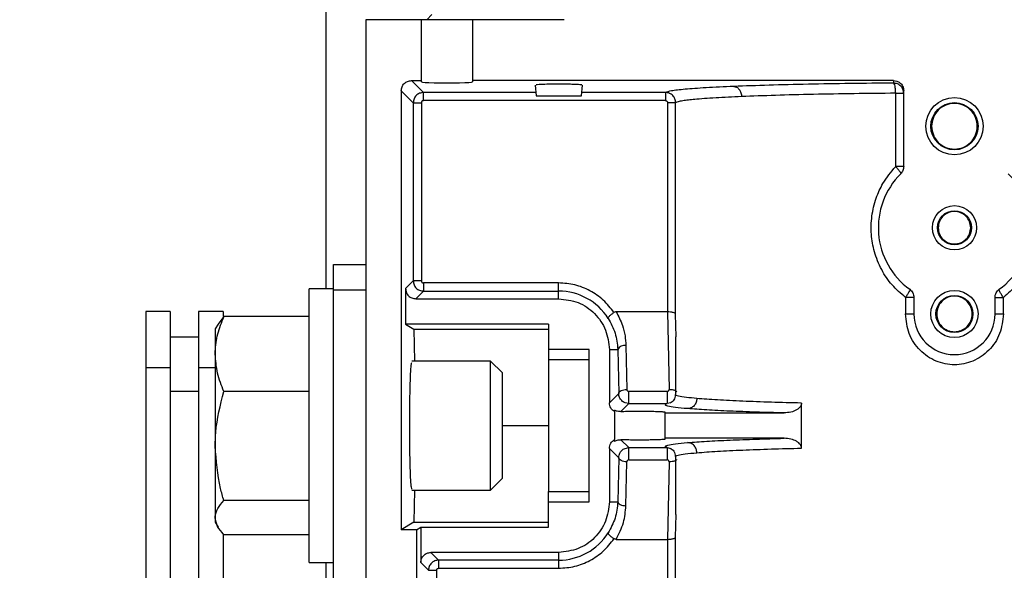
# Model space of a CAD drawing. Header units: inches. Extents: x 170 to 312, y 215 to 248.
# Tile 513 of 529: x 274.812 to 275.05, y 244.348 to 244.482. Entities that reach past the tile are written whole.
import ezdxf

# ---------------------------------------------------------------- set-up
doc = ezdxf.new("R2010")
doc.units = ezdxf.units.IN
doc.header["$LTSCALE"] = 0.25
doc.header["$MEASUREMENT"] = 0
doc.layers.add('ANNOTATIONS', color=1, linetype='Continuous')
doc.layers.add('MOTOR LH', color=7, linetype='Continuous')
doc.styles.add('ARIAL', font='arial.ttf', dxfattribs={"height": 0.09375})
doc.dimstyles.new('STANDARD$0', dxfattribs={"dimtxt": 0.09375, "dimasz": 0.09375, "dimexe": 0.03125, "dimexo": 0.046875, "dimgap": 0.09, "dimtad": 0, "dimtih": 1, "dimtoh": 1, "dimdec": 4, "dimzin": 0, "dimdsep": 46, "dimtxsty": 'ARIAL', "dimcen": 0.09, "dimadec": 0, "dimazin": 0, "dimtfac": 1, "dimtdec": 4, "dimtofl": 0, "dimtmove": 0, "dimatfit": 1, "dimfxl": 1, "dimtolj": 1, "dimtzin": 0, "dimarcsym": 0})

# ---------------------------------------------------------------- blocks, each defined once
blk = doc.blocks.new('*D98')
at = {"layer": 'ANNOTATIONS', "color": 0, "lineweight": -2, "transparency": 16777216}
for p, q in [((274.6830018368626, 244.3663487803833), (274.6830018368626, 244.9548308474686)), ((275.7689393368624, 243.5069737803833), (275.7689393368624, 244.9548308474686)), ((274.7767518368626, 244.9235808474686), (274.9408605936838, 244.9235808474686)), ((275.6751893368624, 244.9235808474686), (275.5110805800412, 244.9235808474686))]:
    blk.add_line(p, q, dxfattribs=at)
at = {"layer": 'ANNOTATIONS', "color": 0, "transparency": 16777216}
for points in [[(274.7767518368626, 244.9392058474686), (274.7767518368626, 244.9079558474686), (274.6830018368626, 244.9235808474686)], [(275.6751893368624, 244.9392058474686), (275.6751893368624, 244.9079558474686), (275.7689393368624, 244.9235808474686)]]:
    blk.add_solid(points, dxfattribs=at)
at = {"layer": 'defpoints', "color": 0, "transparency": 16777216}
for p in [(275.7689393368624, 244.9235808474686), (274.6830018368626, 244.3194737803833), (275.7689393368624, 243.4600987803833)]:
    blk.add_point(p, dxfattribs=at)
at = {"layer": 'ANNOTATIONS', "color": 0, "transparency": 16777216, "insert": (275.2259705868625, 244.9235808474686), "char_height": 0.09375, "attachment_point": 5, "style": 'ARIAL'}
blk.add_mtext('\\A1;16 1/8"', dxfattribs=at)
blk = doc.blocks.new('*D99')
at = {"layer": 'ANNOTATIONS', "color": 0, "lineweight": -2, "transparency": 16777216}
for p, q in [((274.5682520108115, 244.8967083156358), (274.5682520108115, 245.2347148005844)), ((275.7689393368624, 243.5069737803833), (275.7689393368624, 245.2347148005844)), ((274.6620020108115, 245.2034648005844), (274.8834856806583, 245.2034648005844)), ((275.6751893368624, 245.2034648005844), (275.4537056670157, 245.2034648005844))]:
    blk.add_line(p, q, dxfattribs=at)
at = {"layer": 'ANNOTATIONS', "color": 0, "transparency": 16777216}
for points in [[(274.6620020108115, 245.2190898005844), (274.6620020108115, 245.1878398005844), (274.5682520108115, 245.2034648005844)], [(275.6751893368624, 245.2190898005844), (275.6751893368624, 245.1878398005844), (275.7689393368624, 245.2034648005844)]]:
    blk.add_solid(points, dxfattribs=at)
at = {"layer": 'defpoints', "color": 0, "transparency": 16777216}
for p in [(275.7689393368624, 245.2034648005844), (274.5682520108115, 244.8498333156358), (275.7689393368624, 243.4600987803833)]:
    blk.add_point(p, dxfattribs=at)
at = {"layer": 'ANNOTATIONS', "color": 0, "transparency": 16777216, "insert": (275.168595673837, 245.2034648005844), "char_height": 0.09375, "attachment_point": 5, "style": 'ARIAL'}
blk.add_mtext('\\A1;18 1/2"', dxfattribs=at)

msp = doc.modelspace()

# ---------------------------------------------------------------- linework, layer by layer
at = {"layer": 'MOTOR LH'}
for p, q in [((274.8857518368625, 244.5850987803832), (274.8857518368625, 244.4165141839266)), ((274.9114706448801, 244.4829826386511), (274.9102403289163, 244.4817523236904)), ((274.895476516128, 244.4817523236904), (274.895476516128, 244.1626300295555)), ((274.943562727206, 244.4817523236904), (274.895476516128, 244.4817523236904)), ((274.9090099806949, 244.4666448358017), (274.9090099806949, 244.4817523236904)), ((274.9213131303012, 244.4817523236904), (274.9213131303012, 244.4666448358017)), ((274.9065478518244, 244.4669885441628), (274.9090099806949, 244.4669885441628)), ((274.909445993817, 244.4640904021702), (274.9065478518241, 244.4669885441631)), ((275.0234292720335, 244.4669885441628), (274.9213131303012, 244.4669885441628)), ((274.9365648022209, 244.4659144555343), (274.9367937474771, 244.4632975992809)), ((274.9478052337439, 244.4632975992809), (274.9480341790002, 244.4659144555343)), ((275.0234292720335, 244.4669885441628), (275.0234292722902, 244.4663721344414)), ((274.9040887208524, 244.4645294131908), (274.9040887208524, 244.3580921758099)), ((274.9040887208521, 244.4645294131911), (274.906986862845, 244.4616312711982)), ((274.9094459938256, 244.4621230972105), (274.9094459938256, 244.4640904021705)), ((274.9367243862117, 244.4640904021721), (274.9094459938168, 244.4640904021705)), ((274.9367937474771, 244.4632975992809), (274.9478052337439, 244.4632975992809)), ((274.9681388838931, 244.4640904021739), (274.9478745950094, 244.4640904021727)), ((274.9681388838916, 244.4640904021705), (274.9681388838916, 244.4621230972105)), ((275.0239472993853, 244.4461243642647), (275.0239472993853, 244.4639130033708)), ((275.0258899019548, 244.4461243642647), (275.0258899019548, 244.4645264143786)), ((274.9069868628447, 244.4616312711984), (274.9069868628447, 244.4184111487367)), ((274.9069868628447, 244.4616312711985), (274.9089541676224, 244.4616312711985)), ((274.9089541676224, 244.4616312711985), (274.9089541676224, 244.4184111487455)), ((274.9681388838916, 244.4621230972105), (274.9094459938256, 244.4621230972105)), ((274.9686307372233, 244.4616314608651), (274.9686249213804, 244.4109003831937)), ((274.9705971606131, 244.4103729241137), (274.9705971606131, 244.461631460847)), ((274.887664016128, 244.0460362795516), (274.887664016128, 244.4223891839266)), ((274.887664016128, 244.4223891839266), (274.895476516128, 244.4223891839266)), ((274.9069868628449, 244.4184111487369), (274.9051198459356, 244.4165441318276)), ((274.9089541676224, 244.4184111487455), (274.9069868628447, 244.4184111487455)), ((274.9422284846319, 244.4179193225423), (274.9094459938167, 244.4179193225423)), ((274.9422284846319, 244.4140850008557), (274.9422284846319, 244.4179193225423)), ((274.887664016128, 244.4165141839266), (274.881726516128, 244.4165141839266)), ((274.881726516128, 244.3501391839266), (274.881726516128, 244.4165141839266)), ((274.895476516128, 244.4161391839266), (274.887664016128, 244.4161391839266)), ((274.9051198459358, 244.4165441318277), (274.9051198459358, 244.4079334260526)), ((274.9094459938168, 244.4159520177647), (274.9075789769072, 244.4140850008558)), ((274.9094459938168, 244.4159520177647), (274.9422284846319, 244.4159520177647)), ((274.9075789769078, 244.4140850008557), (274.9422284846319, 244.4140850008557)), ((275.0263215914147, 244.4143953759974), (275.0263215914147, 244.4103940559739)), ((275.028350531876, 244.4143953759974), (275.028350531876, 244.4103940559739)), ((275.0480355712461, 244.4103940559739), (275.0480355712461, 244.4143953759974)), ((275.0500645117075, 244.4103940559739), (275.0500645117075, 244.4143953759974)), ((274.8480802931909, 244.4110362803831), (274.8421427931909, 244.4110362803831)), ((274.8421427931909, 244.4110362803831), (274.8421427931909, 244.0720607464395)), ((274.8480802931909, 244.4110362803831), (274.8480802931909, 244.1916194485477)), ((274.8608927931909, 244.4110362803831), (274.8549552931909, 244.4110362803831)), ((274.8549552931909, 244.4110362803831), (274.8549552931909, 244.1916194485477)), ((274.8608927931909, 244.4110362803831), (274.8608927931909, 244.4097865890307)), ((274.9686249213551, 244.4109003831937), (274.9561765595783, 244.4109003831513)), ((274.9686249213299, 244.4109003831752), (274.9690087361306, 244.3921040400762)), ((274.8610698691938, 244.4097752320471), (274.8596892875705, 244.4079370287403)), ((274.881726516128, 244.4097752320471), (274.8610698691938, 244.4097752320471)), ((274.9707026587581, 244.4048431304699), (274.9705971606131, 244.4103729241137)), ((274.8596623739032, 244.4079525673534), (274.858976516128, 244.40676462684)), ((274.858976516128, 244.40676462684), (274.858976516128, 244.35988962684)), ((274.9051198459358, 244.4079334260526), (274.9071378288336, 244.406703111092)), ((274.9397678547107, 244.4079334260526), (274.9051198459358, 244.4079334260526)), ((274.9071378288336, 244.406703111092), (274.9072941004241, 244.39895212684)), ((274.9071378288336, 244.406703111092), (274.9397678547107, 244.406703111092)), ((274.9397678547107, 244.4079334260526), (274.9397678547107, 244.3993015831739)), ((274.8549552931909, 244.4047862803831), (274.8480802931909, 244.4047862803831)), ((274.9705257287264, 244.4048431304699), (274.9705257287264, 244.390840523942)), ((274.9496103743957, 244.4017818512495), (274.9397678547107, 244.4017818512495)), ((274.9496103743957, 244.3648724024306), (274.9496103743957, 244.4017818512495)), ((274.9545316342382, 244.4017818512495), (274.9545316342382, 244.3888620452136)), ((274.9545316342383, 244.4017818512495), (274.9565718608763, 244.4017818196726)), ((274.9565718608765, 244.4017818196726), (274.956786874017, 244.3911172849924)), ((274.9585391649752, 244.4027661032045), (274.9587541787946, 244.3921015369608)), ((274.925739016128, 244.39895212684), (274.906666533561, 244.39895212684)), ((274.928601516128, 244.39608962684), (274.925739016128, 244.39895212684)), ((274.925739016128, 244.36770212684), (274.925739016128, 244.39895212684)), ((274.9496103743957, 244.3993015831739), (274.9397678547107, 244.3993015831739)), ((274.8480802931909, 244.3973278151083), (274.8421427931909, 244.3973278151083)), ((274.858976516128, 244.3973278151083), (274.8549552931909, 244.3973278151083)), ((274.928601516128, 244.37056462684), (274.928601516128, 244.39608962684)), ((274.8480802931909, 244.3916967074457), (274.8549552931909, 244.3916967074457)), ((274.881726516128, 244.3915823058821), (274.8610698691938, 244.3915823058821)), ((274.9685437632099, 244.3916194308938), (274.9592557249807, 244.3916194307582)), ((274.9567868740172, 244.3911172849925), (274.954531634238, 244.3888620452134)), ((274.9557619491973, 244.3867317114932), (274.9557619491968, 244.3870857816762)), ((274.9557619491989, 244.386731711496), (274.9557619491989, 244.379922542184)), ((274.9592557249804, 244.3886678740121), (274.9573496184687, 244.386761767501)), ((274.9592557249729, 244.3886678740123), (274.9583454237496, 244.3888424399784)), ((274.9592557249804, 244.3886678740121), (274.9685437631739, 244.3886678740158)), ((274.9694633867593, 244.3888448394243), (274.9685437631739, 244.3886678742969)), ((275.0010995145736, 244.3778610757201), (275.0010995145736, 244.3887931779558)), ((274.9680650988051, 244.3864029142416), (274.9968981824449, 244.3864029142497)), ((274.9680650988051, 244.3800365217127), (274.9680650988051, 244.3864029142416)), ((274.928601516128, 244.38332712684), (274.9397678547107, 244.38332712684)), ((274.9557619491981, 244.3795684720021), (274.9557619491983, 244.379922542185)), ((274.9573496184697, 244.3798924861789), (274.9592557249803, 244.3779863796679)), ((274.996898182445, 244.3802513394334), (274.9680650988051, 244.3802513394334)), ((274.9545316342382, 244.3777922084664), (274.9545316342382, 244.3648724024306)), ((274.9545316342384, 244.3777922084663), (274.9567868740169, 244.3755369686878)), ((274.9583455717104, 244.3778118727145), (274.9592557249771, 244.377986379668)), ((274.9592557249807, 244.3779863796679), (274.9685437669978, 244.3779863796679)), ((274.9685437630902, 244.3779863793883), (274.9694634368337, 244.3778093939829)), ((274.9567868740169, 244.3755369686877), (274.9565718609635, 244.3648724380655)), ((274.9592557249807, 244.3750348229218), (274.9685437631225, 244.3750348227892)), ((274.9705257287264, 244.3758122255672), (274.9705257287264, 244.3618111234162)), ((274.9585391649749, 244.363888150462), (274.9587541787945, 244.3745527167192)), ((274.9690087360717, 244.3745502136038), (274.9686249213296, 244.3557538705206)), ((274.925739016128, 244.36770212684), (274.928601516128, 244.37056462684)), ((274.906666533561, 244.36770212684), (274.925739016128, 244.36770212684)), ((274.9072941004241, 244.36770212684), (274.9071378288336, 244.359951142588)), ((274.881726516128, 244.3651342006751), (274.8610698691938, 244.3651342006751)), ((274.9397678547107, 244.3587208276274), (274.9397678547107, 244.3673526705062)), ((274.9397678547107, 244.3673526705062), (274.9496103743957, 244.3673526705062)), ((274.9397678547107, 244.3648724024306), (274.9496103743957, 244.3648724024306)), ((274.9545316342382, 244.3648724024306), (274.9565718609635, 244.3648724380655)), ((274.9705971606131, 244.3562813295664), (274.9707026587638, 244.3618111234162)), ((274.858976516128, 244.35988962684), (274.8596623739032, 244.3587016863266)), ((274.9071378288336, 244.359951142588), (274.9040887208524, 244.3580921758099)), ((274.9077796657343, 244.3580921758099), (274.9040887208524, 244.3580921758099)), ((274.9071378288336, 244.359951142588), (274.9397678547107, 244.359951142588)), ((274.9077796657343, 244.3580921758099), (274.9088107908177, 244.3587208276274)), ((274.9077796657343, 244.3580921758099), (274.9077796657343, 244.2441612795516)), ((274.9088107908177, 244.3587208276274), (274.9397678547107, 244.3587208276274)), ((274.9088107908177, 244.3587208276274), (274.9088107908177, 244.3501101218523)), ((274.8608927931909, 244.3571147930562), (274.8608927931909, 244.0720607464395)), ((274.881726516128, 244.356879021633), (274.8610698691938, 244.356879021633)), ((274.9561765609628, 244.3557538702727), (274.9686249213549, 244.3557538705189)), ((274.9686249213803, 244.3557538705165), (274.9686307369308, 244.2786823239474)), ((274.9705971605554, 244.2786823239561), (274.9705971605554, 244.3562813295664)), ((274.9422284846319, 244.3525692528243), (274.9112699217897, 244.3525692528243)), ((274.9112699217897, 244.352569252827), (274.9131369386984, 244.3507022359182)), ((274.9422284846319, 244.3525692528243), (274.9422284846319, 244.3487349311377)), ((274.881726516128, 244.3501391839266), (274.887664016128, 244.3501391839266)), ((274.8857518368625, 244.3501391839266), (274.8857518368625, 244.3194737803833)), ((274.9088107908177, 244.3501101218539), (274.9106778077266, 244.3482431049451)), ((274.9422284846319, 244.3507022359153), (274.9131369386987, 244.3507022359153)), ((274.9131369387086, 244.3487349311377), (274.9422284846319, 244.3487349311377)), ((274.9106778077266, 244.3482431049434), (274.9126451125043, 244.3482431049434)), ((274.9126451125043, 244.3482431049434), (274.9126451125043, 244.2786825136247))]:
    msp.add_line(p, q, dxfattribs=at)
for centre, radius in [((275.0381930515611, 244.4559157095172), 0.006951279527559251), ((275.0381930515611, 244.4559157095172), 0.005720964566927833), ((275.0381930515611, 244.4313094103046), 0.005351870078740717), ((275.0381930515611, 244.4313094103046), 0.004121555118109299), ((275.0381930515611, 244.4103940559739), 0.005720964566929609), ((275.0381930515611, 244.4103940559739), 0.004490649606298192)]:
    msp.add_circle(centre, radius, dxfattribs=at)
for centre, radius, start, end in [((275.0381930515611, 244.4313094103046), 0.01845472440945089, 134.900872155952, 233.9681209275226), ((275.0381930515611, 244.4313094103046), 0.01845472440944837, 306.031879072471, 45.09912784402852), ((274.9422284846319, 244.4017818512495), 0.01417016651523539, 32.16558920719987, 90), ((275.0381930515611, 244.4103940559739), 0.009842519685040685, 180, 0), ((274.9582150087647, 244.4009557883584), 0.001839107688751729, 79.84816476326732, 153.3098736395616), ((274.9422284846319, 244.3648724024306), 0.0141701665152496, 270, 327.834410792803)]:
    msp.add_arc(centre, radius, start, end, dxfattribs=at)
msp.add_ellipse((274.9151615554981, 244.4666448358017), major_axis=(0.00615157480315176, 0), ratio=0.0349207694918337, start_param=3.14159265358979, end_param=6.283185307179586, dxfattribs=at)
for points, knots in [([(274.9040887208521, 244.4645294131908), (274.9041256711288, 244.4648517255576), (274.9041995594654, 244.4654962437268), (274.9047681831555, 244.4663091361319), (274.9055810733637, 244.4668777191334), (274.9062255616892, 244.4669515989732), (274.9065478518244, 244.4669885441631)], [0, 0, 0, 0, 0.2500470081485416, 0.5000113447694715, 0.7499700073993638, 1, 1, 1, 1]), ([(274.9450818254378, 244.4660827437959), (274.94440471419, 244.4660929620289), (274.9430550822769, 244.4661133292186), (274.9408064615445, 244.4661067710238), (274.9388089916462, 244.4660763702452), (274.9373909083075, 244.4660138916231), (274.9367001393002, 244.4659541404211), (274.9368049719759, 244.4659215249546), (274.9368311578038, 244.4659133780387)], [0, 0, 0, 0, 0.1886390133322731, 0.3759991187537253, 0.5636514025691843, 0.7499606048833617, 0.9375434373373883, 1, 1, 1, 1]), ([(274.9478236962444, 244.4659145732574), (274.9478345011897, 244.4659200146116), (274.9478755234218, 244.4659406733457), (274.9476224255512, 244.4659741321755), (274.9471337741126, 244.4660113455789), (274.9463413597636, 244.4660503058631), (274.9455646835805, 244.4660703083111), (274.9450818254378, 244.4660827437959)], [0, 0, 0, 0, 0.08116737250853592, 0.3081613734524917, 0.513664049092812, 0.6976458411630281, 1, 1, 1, 1]), ([(274.9847086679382, 244.4655620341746), (274.9823601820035, 244.4654555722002), (274.9776631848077, 244.4652426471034), (274.9726716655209, 244.4648776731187), (274.9692094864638, 244.4644917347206), (274.9684957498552, 244.4642241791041), (274.9681388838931, 244.4640904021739)], [0, 0, 0, 0, 0.2499992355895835, 0.5000011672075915, 0.7500022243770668, 1, 1, 1, 1]), ([(275.0234292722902, 244.4663721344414), (275.0198973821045, 244.466339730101), (275.0127156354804, 244.466273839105), (275.0025380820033, 244.4660978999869), (274.9928640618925, 244.4658662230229), (274.9874549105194, 244.4656644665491), (274.9847086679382, 244.4655620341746)], [0, 0, 0, 0, 0.2380742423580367, 0.4841002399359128, 0.7380761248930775, 1, 1, 1, 1]), ([(274.9847086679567, 244.4655620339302), (274.9849416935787, 244.4655231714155), (274.9852998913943, 244.4654634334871), (274.9857320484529, 244.4651522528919), (274.9860303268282, 244.4648347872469), (274.986272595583, 244.4644439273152), (274.9865100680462, 244.4638776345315), (274.9865556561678, 244.4634082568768), (274.9865853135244, 244.4631029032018)], [0, 0, 0, 0, 0.2397662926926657, 0.368559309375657, 0.5000000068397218, 0.631440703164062, 0.7602337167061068, 1, 1, 1, 1]), ([(275.0239472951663, 244.4639130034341), (275.02393823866, 244.4642157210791), (275.0239194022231, 244.4648453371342), (275.0237985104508, 244.4656630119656), (275.0236262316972, 244.4662389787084), (275.0234932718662, 244.4663288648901), (275.0234292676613, 244.4663721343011)], [0, 0, 0, 0, 0.2401067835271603, 0.4993930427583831, 0.7590178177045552, 1, 1, 1, 1]), ([(275.0234292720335, 244.4669885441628), (275.0236852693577, 244.4669652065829), (275.0242408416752, 244.4669145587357), (275.0248936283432, 244.4665454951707), (275.025353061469, 244.466092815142), (275.0256454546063, 244.4656383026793), (275.0258513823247, 244.4651096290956), (275.02587704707, 244.4647210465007), (275.0258899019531, 244.4645264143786)], [0, 0, 0, 0, 0.1985423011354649, 0.4308818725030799, 0.5644502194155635, 0.6983746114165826, 0.8489227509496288, 1, 1, 1, 1]), ([(274.9094459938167, 244.4640904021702), (274.9091240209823, 244.4640531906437), (274.9084800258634, 244.4639787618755), (274.9076675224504, 244.4634101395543), (274.9070986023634, 244.4625976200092), (274.907024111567, 244.4619534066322), (274.906986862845, 244.4616312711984)], [0, 0, 0, 0, 0.2499392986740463, 0.4999169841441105, 0.7499361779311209, 1, 1, 1, 1]), ([(274.9705971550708, 244.4616314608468), (274.970561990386, 244.4619434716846), (274.9704909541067, 244.4625737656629), (274.9699402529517, 244.4633917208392), (274.9692639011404, 244.4638568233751), (274.9686362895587, 244.4640603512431), (274.9683052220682, 244.4640803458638), (274.9681388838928, 244.4640903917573)], [0, 0, 0, 0, 0.2423704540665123, 0.4896132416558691, 0.7417190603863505, 0.8702319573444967, 1, 1, 1, 1]), ([(274.9865853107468, 244.4631029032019), (274.9844201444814, 244.4630013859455), (274.9798818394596, 244.4627886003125), (274.9759757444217, 244.4624969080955), (274.9735870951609, 244.4622542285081), (274.972207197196, 244.4620721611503), (274.9710700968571, 244.4618620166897), (274.9707606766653, 244.4617111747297), (274.9705971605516, 244.4616314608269)], [0, 0, 0, 0, 0.2384432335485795, 0.4997898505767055, 0.6007377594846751, 0.7177576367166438, 0.8508462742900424, 1, 1, 1, 1]), ([(275.0239472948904, 244.4639130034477), (275.0205455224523, 244.463880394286), (275.0136240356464, 244.4638140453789), (275.0038079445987, 244.4636371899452), (274.9944656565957, 244.463406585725), (274.9892399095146, 244.4632052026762), (274.9865853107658, 244.4631029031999)], [0, 0, 0, 0, 0.2376368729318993, 0.4835127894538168, 0.737632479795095, 1, 1, 1, 1]), ([(274.9094459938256, 244.4621230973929), (274.9093811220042, 244.4621160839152), (274.9092517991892, 244.4621021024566), (274.9090910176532, 244.4619868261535), (274.9089746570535, 244.4618261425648), (274.908961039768, 244.4616966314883), (274.9089541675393, 244.4616312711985)], [0, 0, 0, 0, 0.2507503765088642, 0.4998741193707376, 0.7476017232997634, 1, 1, 1, 1]), ([(274.96813888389, 244.4621230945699), (274.9682042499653, 244.4621162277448), (274.9683337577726, 244.4621026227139), (274.9684944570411, 244.461986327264), (274.9686097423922, 244.4618256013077), (274.9686237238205, 244.4616963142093), (274.9686307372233, 244.4616314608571)], [0, 0, 0, 0, 0.2524597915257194, 0.5001908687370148, 0.7492843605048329, 1, 1, 1, 1]), ([(275.0263215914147, 244.4143953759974), (275.0251961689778, 244.4153619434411), (275.0229287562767, 244.4173093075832), (275.0203890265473, 244.4211256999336), (275.0186915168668, 244.4253124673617), (275.017925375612, 244.4297293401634), (275.018040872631, 244.4341699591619), (275.0190524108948, 244.4383424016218), (275.0209056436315, 244.4425046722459), (275.0228412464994, 244.4448081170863), (275.0239472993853, 244.4461243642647)], [0, 0, 0, 0, 0.1243632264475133, 0.2505572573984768, 0.3811967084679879, 0.5000899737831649, 0.6215271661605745, 0.7480902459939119, 0.8560523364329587, 1, 1, 1, 1]), ([(275.0239472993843, 244.4461243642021), (275.024135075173, 244.4459208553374), (275.0245222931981, 244.4455011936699), (275.0249497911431, 244.4449474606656), (275.025197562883, 244.4445338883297), (275.0251764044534, 244.4444310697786), (275.0251661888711, 244.4443814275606)], [0, 0, 0, 0, 0.2435325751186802, 0.502195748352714, 0.7596532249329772, 1, 1, 1, 1]), ([(275.0524388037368, 244.4461243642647), (275.0535446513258, 244.4448083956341), (275.0554801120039, 244.4425051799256), (275.0573334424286, 244.4383431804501), (275.0583451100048, 244.434170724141), (275.0584607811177, 244.4297300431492), (275.057694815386, 244.4253132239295), (275.0559974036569, 244.4211263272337), (275.0534577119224, 244.4173096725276), (275.051190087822, 244.4153620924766), (275.0500645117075, 244.4143953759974)], [0, 0, 0, 0, 0.1439190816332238, 0.2518879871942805, 0.3784557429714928, 0.4998850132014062, 0.6187877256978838, 0.7494177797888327, 0.8756189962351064, 0.9999999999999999, 0.9999999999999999, 0.9999999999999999, 0.9999999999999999]), ([(274.9069868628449, 244.4184111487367), (274.9070240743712, 244.4180891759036), (274.9070985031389, 244.4174451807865), (274.9076671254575, 244.4166326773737), (274.9084796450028, 244.416063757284), (274.9091238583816, 244.4159892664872), (274.9094459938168, 244.4159520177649)], [0, 0, 0, 0, 0.2499392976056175, 0.4999169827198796, 0.7499361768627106, 1, 1, 1, 1]), ([(274.9089541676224, 244.4184111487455), (274.9089611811, 244.4183462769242), (274.9089751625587, 244.4182169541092), (274.9090904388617, 244.4180561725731), (274.9092511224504, 244.4179398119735), (274.9093806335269, 244.4179261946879), (274.9094459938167, 244.4179193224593)], [0, 0, 0, 0, 0.2507503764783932, 0.499874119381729, 0.7476017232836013, 1, 1, 1, 1]), ([(274.9051198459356, 244.4165441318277), (274.9051567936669, 244.4162218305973), (274.9052306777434, 244.4155773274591), (274.9057992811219, 244.4147644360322), (274.9066121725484, 244.414195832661), (274.9072566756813, 244.414121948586), (274.9075789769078, 244.4140850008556)], [0, 0, 0, 0, 0.2500385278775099, 0.5000000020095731, 0.749961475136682, 1, 1, 1, 1]), ([(275.0273373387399, 244.416385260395), (275.027353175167, 244.4163365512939), (275.0273859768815, 244.4162356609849), (275.0271826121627, 244.4157642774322), (275.0268170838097, 244.4151211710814), (275.0264829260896, 244.4146316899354), (275.026321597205, 244.4143953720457)], [0, 0, 0, 0, 0.241396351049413, 0.50000003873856, 0.7586037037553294, 1, 1, 1, 1]), ([(275.0500645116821, 244.4143953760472), (275.0499031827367, 244.4146316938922), (275.0495690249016, 244.4151211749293), (275.0492034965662, 244.4157642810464), (275.0490001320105, 244.4162356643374), (275.0490329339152, 244.4163365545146), (275.0490487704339, 244.4163852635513)], [0, 0, 0, 0, 0.2413963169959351, 0.4999999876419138, 0.7586036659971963, 1, 1, 1, 1]), ([(274.9542237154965, 244.409325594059), (274.9542238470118, 244.4093924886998), (274.9542241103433, 244.4095264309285), (274.9545247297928, 244.4098919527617), (274.9550124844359, 244.4103233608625), (274.9554343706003, 244.4106120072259), (274.9556418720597, 244.4107539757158)], [0, 0, 0, 0, 0.2494516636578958, 0.4994736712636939, 0.7538199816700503, 0.9999999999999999, 0.9999999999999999, 0.9999999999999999, 0.9999999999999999]), ([(274.9561765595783, 244.4109003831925), (274.9560790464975, 244.4108948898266), (274.9558901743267, 244.4108842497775), (274.9557228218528, 244.410796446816), (274.9556418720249, 244.4107539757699)], [0, 0, 0, 0, 0.5162914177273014, 1, 1, 1, 1]), ([(274.9561765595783, 244.4109003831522), (274.95673661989, 244.4098248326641), (274.9577069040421, 244.4079614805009), (274.9583868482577, 244.4051851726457), (274.9584901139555, 244.4035451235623), (274.9585391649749, 244.4027661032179)], [0, 0, 0, 0, 0.4175079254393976, 0.7233173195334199, 1, 1, 1, 1]), ([(274.9705971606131, 244.4103729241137), (274.9705797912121, 244.4104137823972), (274.9705473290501, 244.4104901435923), (274.9703571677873, 244.4106143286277), (274.9700689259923, 244.4107256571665), (274.9696917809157, 244.4108084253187), (274.9692376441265, 244.410878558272), (274.9688651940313, 244.4108918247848), (274.9686249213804, 244.4109003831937)], [0, 0, 0, 0, 0.1556775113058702, 0.2909500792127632, 0.4996511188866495, 0.6364958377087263, 0.7654984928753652, 1, 1, 1, 1]), ([(274.858976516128, 244.4006787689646), (274.8589790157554, 244.4008943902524), (274.8589979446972, 244.4025272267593), (274.8594551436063, 244.4056058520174), (274.860528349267, 244.4083769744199), (274.8610698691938, 244.4097752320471)], [0, 0, 0, 0, 0.07009191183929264, 0.5307854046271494, 1, 1, 1, 1]), ([(274.9542237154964, 244.409325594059), (274.9548707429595, 244.4081624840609), (274.9562018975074, 244.4057695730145), (274.9564462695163, 244.4031355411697), (274.9565718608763, 244.4017818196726)], [0, 0, 0, 0, 0.4860648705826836, 1, 1, 1, 1]), ([(275.0500645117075, 244.4103940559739), (275.049882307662, 244.4087658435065), (275.0495191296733, 244.4055204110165), (275.0467438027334, 244.4014198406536), (275.0434370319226, 244.3991529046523), (275.0404746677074, 244.3982397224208), (275.0381922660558, 244.3980165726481), (275.0359098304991, 244.3982400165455), (275.0329474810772, 244.3991537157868), (275.0296409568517, 244.401421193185), (275.0268666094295, 244.4055216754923), (275.0265036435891, 244.4087665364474), (275.0263215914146, 244.4103940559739)], [0, 0, 0, 0, 0.1282694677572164, 0.2556729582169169, 0.3795524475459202, 0.4399056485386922, 0.500016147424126, 0.5601387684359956, 0.6204962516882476, 0.7443703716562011, 0.8717842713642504, 1, 1, 1, 1]), ([(274.8610698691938, 244.3915823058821), (274.860484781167, 244.393059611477), (274.8593038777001, 244.3960413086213), (274.8590862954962, 244.3991236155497), (274.858976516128, 244.4006787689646)], [0, 0, 0, 0, 0.4954579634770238, 1, 1, 1, 1]), ([(274.9061294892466, 244.38332712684), (274.9061368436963, 244.3852874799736), (274.9061480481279, 244.3882740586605), (274.9062154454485, 244.3918469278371), (274.9062980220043, 244.3947795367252), (274.9064089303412, 244.3970158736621), (274.9065328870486, 244.3983819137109), (274.9066055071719, 244.3985388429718), (274.9066401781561, 244.3986137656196)], [0, 0, 0, 0, 0.2503685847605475, 0.3814340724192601, 0.5160432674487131, 0.7327777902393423, 0.8724202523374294, 1, 1, 1, 1]), ([(274.858976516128, 244.3783582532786), (274.8590026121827, 244.3794605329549), (274.8591085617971, 244.3839357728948), (274.8602269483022, 244.3882960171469), (274.8610698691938, 244.3915823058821)], [0, 0, 0, 0, 0.246306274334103, 0.9999999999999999, 0.9999999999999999, 0.9999999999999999, 0.9999999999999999]), ([(274.9587541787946, 244.3921015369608), (274.9587621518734, 244.3920386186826), (274.9587778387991, 244.3919148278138), (274.9588762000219, 244.3917812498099), (274.9589758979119, 244.3916988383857), (274.9590617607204, 244.3916533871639), (274.959156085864, 244.3916250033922), (274.9592221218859, 244.3916213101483), (274.9592557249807, 244.391619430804)], [0, 0, 0, 0, 0.2622389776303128, 0.5159516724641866, 0.641882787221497, 0.7608259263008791, 0.8782938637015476, 1, 1, 1, 1]), ([(274.9685437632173, 244.3916194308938), (274.9685770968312, 244.3916213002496), (274.9686423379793, 244.3916249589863), (274.9687350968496, 244.3916534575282), (274.968818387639, 244.3916993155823), (274.9689132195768, 244.3917816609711), (274.9690021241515, 244.3919179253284), (274.9690064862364, 244.3920406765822), (274.9690087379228, 244.392104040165)], [0, 0, 0, 0, 0.1226750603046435, 0.2401018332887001, 0.3584136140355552, 0.4836137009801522, 0.7334439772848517, 1, 1, 1, 1]), ([(274.9690087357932, 244.3921040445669), (274.969269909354, 244.392102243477), (274.9696730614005, 244.3920994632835), (274.9701530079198, 244.3919857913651), (274.9704753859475, 244.39185854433), (274.9707179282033, 244.3917088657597), (274.9708094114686, 244.3915944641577), (274.9708488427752, 244.3915451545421)], [0, 0, 0, 0, 0.3247743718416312, 0.5013273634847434, 0.6821672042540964, 0.8630070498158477, 1, 1, 1, 1]), ([(274.9583454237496, 244.3888424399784), (274.9581968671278, 244.3889115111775), (274.957894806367, 244.389051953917), (274.9573888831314, 244.3894693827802), (274.9569017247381, 244.3901542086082), (274.9568251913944, 244.3907959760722), (274.9567868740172, 244.3911172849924)], [0, 0, 0, 0, 0.1672862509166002, 0.3401437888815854, 0.6696347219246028, 1, 1, 1, 1]), ([(274.9705257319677, 244.3908413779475), (274.9704572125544, 244.390363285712), (274.9703189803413, 244.3893987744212), (274.9696136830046, 244.3889822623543), (274.9692579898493, 244.3887722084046)], [0, 0, 0, 0, 0.4956833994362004, 1, 1, 1, 1]), ([(274.9757446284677, 244.3898982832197), (274.9748501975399, 244.3899833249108), (274.97285767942, 244.3901727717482), (274.971153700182, 244.390478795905), (274.9703749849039, 244.3907089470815), (274.9705601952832, 244.390829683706), (274.9705768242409, 244.390840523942)], [0, 0, 0, 0, 0.2811014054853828, 0.6262078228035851, 0.9664393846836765, 0.9999999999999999, 0.9999999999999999, 0.9999999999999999, 0.9999999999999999]), ([(274.9757446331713, 244.3898982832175), (274.9757109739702, 244.3895913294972), (274.9756592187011, 244.3891193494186), (274.9753735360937, 244.3885505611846), (274.9750804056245, 244.3881584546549), (274.9747183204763, 244.3878410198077), (274.9741930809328, 244.387531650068), (274.9737572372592, 244.3874756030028), (274.9734737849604, 244.3874391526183)], [0, 0, 0, 0, 0.2396416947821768, 0.3684793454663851, 0.4999999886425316, 0.6315206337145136, 0.7603582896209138, 1, 1, 1, 1]), ([(275.0010995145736, 244.3887931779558), (274.998609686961, 244.388857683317), (274.9934656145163, 244.3889909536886), (274.9866198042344, 244.3892460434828), (274.9803569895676, 244.389546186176), (274.9773108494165, 244.3897787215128), (274.9757446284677, 244.3898982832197)], [0, 0, 0, 0, 0.2274702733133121, 0.4699616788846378, 0.7274724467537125, 1, 1, 1, 1]), ([(274.9557619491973, 244.3867317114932), (274.9555875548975, 244.3868502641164), (274.9552397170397, 244.3870867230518), (274.9548516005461, 244.3876005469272), (274.9545816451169, 244.3881996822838), (274.954548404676, 244.388639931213), (274.954531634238, 244.3888620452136)], [0, 0, 0, 0, 0.244705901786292, 0.4880777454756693, 0.7417254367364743, 1, 1, 1, 1]), ([(274.9557619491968, 244.3870857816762), (274.9557834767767, 244.3870939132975), (274.9558280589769, 244.3871107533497), (274.956247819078, 244.3868896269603), (274.9569197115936, 244.3868116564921), (274.9573496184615, 244.3867617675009)], [0, 0, 0, 0, 0.2516651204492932, 0.5211818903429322, 0.9999999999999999, 0.9999999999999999, 0.9999999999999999, 0.9999999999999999]), ([(274.9573496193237, 244.3867617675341), (274.9578167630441, 244.3867768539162), (274.9587400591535, 244.3868066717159), (274.9605107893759, 244.3868299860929), (274.9623308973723, 244.3868351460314), (274.9641289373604, 244.386821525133), (274.9656729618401, 244.3867914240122), (274.966902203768, 244.3867476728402), (274.9678489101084, 244.3866902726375), (274.9679879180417, 244.3866436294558), (274.9680650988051, 244.3866177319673)], [0, 0, 0, 0, 0.1284087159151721, 0.253796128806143, 0.3761714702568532, 0.4955448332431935, 0.6227123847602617, 0.729758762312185, 0.849955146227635, 1, 1, 1, 1]), ([(274.9734737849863, 244.3874391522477), (274.9724219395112, 244.3875371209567), (274.9703182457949, 244.3877330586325), (274.9685791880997, 244.388041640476), (274.9678231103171, 244.3883550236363), (274.9683035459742, 244.388563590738), (274.9685437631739, 244.3886678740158)], [0, 0, 0, 0, 0.2500000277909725, 0.5000007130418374, 0.7500010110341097, 1, 1, 1, 1]), ([(274.9968981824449, 244.3864029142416), (274.9945958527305, 244.3864660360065), (274.9898519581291, 244.3865960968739), (274.9835553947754, 244.3868365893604), (274.9777953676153, 244.3871165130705), (274.9749393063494, 244.3873297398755), (274.9734737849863, 244.3874391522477)], [0, 0, 0, 0, 0.2292110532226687, 0.4722838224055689, 0.7292147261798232, 1, 1, 1, 1]), ([(275.0010995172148, 244.3887931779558), (275.0010859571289, 244.3886499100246), (275.0010580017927, 244.3883545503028), (275.0008256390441, 244.387911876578), (275.0004424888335, 244.3874842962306), (274.9996964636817, 244.3869691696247), (274.9984970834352, 244.3865076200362), (274.9974556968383, 244.3864394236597), (274.9968981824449, 244.3864029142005)], [0, 0, 0, 0, 0.08148250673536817, 0.1679835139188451, 0.2795471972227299, 0.4066927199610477, 0.6823683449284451, 1, 1, 1, 1]), ([(274.906666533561, 244.3679481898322), (274.9066229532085, 244.3680358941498), (274.9065413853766, 244.3682000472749), (274.9064088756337, 244.3696300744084), (274.9062980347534, 244.3718762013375), (274.906215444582, 244.3748069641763), (274.9061480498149, 244.3783802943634), (274.9061368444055, 244.3813668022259), (274.9061294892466, 244.38332712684)], [0, 0, 0, 0, 0.1551384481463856, 0.2903672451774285, 0.5002609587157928, 0.6306139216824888, 0.7575373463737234, 1, 1, 1, 1]), ([(274.9545316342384, 244.3777922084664), (274.9545487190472, 244.3780129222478), (274.9545827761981, 244.3784528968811), (274.9548503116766, 244.3790514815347), (274.9552377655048, 244.3795676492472), (274.9555862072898, 244.379803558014), (274.9557619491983, 244.379922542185)], [0, 0, 0, 0, 0.2567552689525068, 0.5118203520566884, 0.7537791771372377, 1, 1, 1, 1]), ([(274.9557619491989, 244.3795684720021), (274.9557826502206, 244.3795615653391), (274.9558252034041, 244.3795473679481), (274.9561640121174, 244.3796987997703), (274.9566613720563, 244.3798639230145), (274.9571211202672, 244.3798830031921), (274.9573496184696, 244.3798924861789)], [0, 0, 0, 0, 0.252979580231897, 0.5200268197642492, 0.7614498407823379, 1, 1, 1, 1]), ([(274.9680650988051, 244.3800365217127), (274.9679845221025, 244.3800101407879), (274.9678331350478, 244.3799605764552), (274.9667739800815, 244.379899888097), (274.9655052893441, 244.3798591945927), (274.9640414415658, 244.3798323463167), (274.9623815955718, 244.3798191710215), (274.9605443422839, 244.3798239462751), (274.9587539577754, 244.3798472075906), (274.9578214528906, 244.3798772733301), (274.9573496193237, 244.379892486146)], [0, 0, 0, 0, 0.1528518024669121, 0.287177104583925, 0.4029105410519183, 0.4999977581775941, 0.6204192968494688, 0.7438867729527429, 0.8704105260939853, 1, 1, 1, 1]), ([(274.9734737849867, 244.3792151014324), (274.9749393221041, 244.3793245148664), (274.9777954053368, 244.3795377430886), (274.9835554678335, 244.3798176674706), (274.9898520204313, 244.3800581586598), (274.994595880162, 244.3801882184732), (274.996898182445, 244.3802513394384)], [0, 0, 0, 0, 0.2707879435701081, 0.5277197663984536, 0.7707917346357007, 1, 1, 1, 1]), ([(275.0010995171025, 244.3778610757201), (275.0010859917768, 244.3780046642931), (275.0010581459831, 244.3783002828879), (275.0008249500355, 244.3787432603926), (275.0004417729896, 244.3791704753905), (274.9996960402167, 244.379685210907), (274.9984972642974, 244.3801465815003), (274.9974559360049, 244.3802148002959), (274.996898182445, 244.3802513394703)], [0, 0, 0, 0, 0.08165218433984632, 0.1681046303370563, 0.2798987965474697, 0.4067323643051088, 0.6822355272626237, 0.9999999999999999, 0.9999999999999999, 0.9999999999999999, 0.9999999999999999]), ([(274.8610698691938, 244.3651342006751), (274.8607873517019, 244.3661222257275), (274.8595555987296, 244.3704299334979), (274.8592285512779, 244.3749075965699), (274.858976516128, 244.3783582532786)], [0, 0, 0, 0, 0.2293621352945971, 1, 1, 1, 1]), ([(274.9567868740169, 244.3755369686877), (274.9568031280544, 244.3757442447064), (274.9568331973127, 244.3761276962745), (274.9570726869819, 244.3767308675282), (274.9574342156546, 244.3772239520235), (274.9578953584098, 244.3776024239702), (274.9581971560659, 244.3777428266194), (274.9583455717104, 244.3778118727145)], [0, 0, 0, 0, 0.2134425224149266, 0.3948593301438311, 0.660566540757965, 0.8330761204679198, 1, 1, 1, 1]), ([(274.9685437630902, 244.3779863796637), (274.9683035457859, 244.3780906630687), (274.9678231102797, 244.3782992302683), (274.9685791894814, 244.3786126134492), (274.9703182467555, 244.3789211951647), (274.9724219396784, 244.3791171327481), (274.9734737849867, 244.3792151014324)], [0, 0, 0, 0, 0.2499992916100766, 0.4999995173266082, 0.7500000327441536, 1, 1, 1, 1]), ([(274.96925807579, 244.3778820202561), (274.9696170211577, 244.3776689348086), (274.9703286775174, 244.3772464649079), (274.9704603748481, 244.3762744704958), (274.9705256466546, 244.375792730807)], [0, 0, 0, 0, 0.5043801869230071, 1, 1, 1, 1]), ([(274.9757446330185, 244.3767559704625), (274.9757111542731, 244.3770620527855), (274.9756596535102, 244.377532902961), (274.9753751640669, 244.3781009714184), (274.9750826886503, 244.378493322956), (274.9747208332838, 244.3788114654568), (274.9741949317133, 244.3791221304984), (274.9737580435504, 244.3791784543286), (274.9734737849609, 244.3792151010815)], [0, 0, 0, 0, 0.2389706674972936, 0.3676114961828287, 0.4990634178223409, 0.6306518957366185, 0.7596859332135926, 1, 1, 1, 1]), ([(274.9757446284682, 244.3767559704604), (274.9773108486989, 244.3768755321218), (274.9803569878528, 244.3771080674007), (274.986619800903, 244.3774082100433), (274.9934656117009, 244.377663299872), (274.9986096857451, 244.3777965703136), (275.0010995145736, 244.3778610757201)], [0, 0, 0, 0, 0.2725274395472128, 0.5300381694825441, 0.7725296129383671, 1, 1, 1, 1]), ([(274.9592557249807, 244.3750348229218), (274.9592224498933, 244.3750329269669), (274.9591568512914, 244.375029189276), (274.9590297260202, 244.3749908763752), (274.9588937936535, 244.3748980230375), (274.9587775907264, 244.3747400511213), (274.9587621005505, 244.3746161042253), (274.9587541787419, 244.37455271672)], [0, 0, 0, 0, 0.1207105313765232, 0.2379690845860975, 0.4831299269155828, 0.7356682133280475, 1, 1, 1, 1]), ([(274.969008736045, 244.3745502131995), (274.9690063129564, 244.3746131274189), (274.9690015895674, 244.3747357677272), (274.9689133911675, 244.3748719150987), (274.9688193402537, 244.3749550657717), (274.9687362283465, 244.3750008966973), (274.9686430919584, 244.3750293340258), (274.9685774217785, 244.3750329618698), (274.9685437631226, 244.3750348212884)], [0, 0, 0, 0, 0.264747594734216, 0.5160793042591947, 0.640404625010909, 0.7583606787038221, 0.8761499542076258, 0.9999999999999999, 0.9999999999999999, 0.9999999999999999, 0.9999999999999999]), ([(274.9708459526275, 244.3751058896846), (274.9708073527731, 244.3750576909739), (274.9707166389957, 244.3749444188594), (274.9704753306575, 244.3747957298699), (274.9701530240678, 244.3746684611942), (274.9696730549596, 244.3745547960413), (274.969269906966, 244.3745520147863), (274.9690087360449, 244.3745502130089)], [0, 0, 0, 0, 0.1343543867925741, 0.3157471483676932, 0.4971399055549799, 0.6742326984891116, 1, 1, 1, 1]), ([(274.970577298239, 244.3758122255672), (274.9705604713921, 244.3758231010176), (274.9703836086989, 244.3759374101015), (274.9710953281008, 244.3761570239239), (274.9727004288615, 244.376464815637), (274.9747281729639, 244.3766587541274), (274.9757446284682, 244.3767559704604)], [0, 0, 0, 0, 0.03387099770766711, 0.3560094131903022, 0.6771842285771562, 1, 1, 1, 1]), ([(274.858976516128, 244.3610066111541), (274.8589790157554, 244.3611044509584), (274.8589979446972, 244.3618453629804), (274.8594551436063, 244.3632423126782), (274.860528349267, 244.3644997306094), (274.8610698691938, 244.3651342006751)], [0, 0, 0, 0, 0.07009191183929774, 0.5307854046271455, 1, 1, 1, 1]), ([(274.9565718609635, 244.3648724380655), (274.9564459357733, 244.3635166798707), (274.956201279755, 244.3608826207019), (274.9548698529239, 244.3584898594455), (274.9542237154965, 244.357328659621)], [0, 0, 0, 0, 0.5147030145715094, 1, 1, 1, 1]), ([(274.9561765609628, 244.3557538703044), (274.9568596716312, 244.3570859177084), (274.958190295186, 244.3596805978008), (274.9584249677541, 244.3625108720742), (274.9585391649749, 244.363888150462)], [0, 0, 0, 0, 0.5133763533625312, 1, 1, 1, 1]), ([(274.8610698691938, 244.356879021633), (274.860484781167, 244.3575493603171), (274.8593038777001, 244.3589023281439), (274.8590862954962, 244.3603009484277), (274.858976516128, 244.3610066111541)], [0, 0, 0, 0, 0.4954579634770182, 1, 1, 1, 1]), ([(274.9542237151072, 244.3573286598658), (274.9542231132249, 244.3573272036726), (274.9542213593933, 244.3573229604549), (274.9542167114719, 244.3573085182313), (274.9542084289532, 244.3572501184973), (274.9542596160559, 244.3570886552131), (274.9545230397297, 244.3567648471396), (274.9550116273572, 244.3563258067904), (274.9554347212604, 244.3560401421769), (274.9556418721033, 244.3559002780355)], [0, 0, 0, 0, 0.007045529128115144, 0.02053004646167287, 0.06754810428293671, 0.2500891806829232, 0.4998992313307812, 0.7551458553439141, 1, 1, 1, 1]), ([(274.9561765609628, 244.3557538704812), (274.9560790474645, 244.3557593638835), (274.955890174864, 244.3557700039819), (274.9557228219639, 244.3558578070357), (274.9556418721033, 244.3559002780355)], [0, 0, 0, 0, 0.5162924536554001, 1, 1, 1, 1]), ([(274.9686249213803, 244.3557538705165), (274.9688651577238, 244.3557624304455), (274.9692375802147, 244.3557757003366), (274.9696917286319, 244.3558458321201), (274.9700688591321, 244.3559285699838), (274.9703571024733, 244.3560398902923), (274.9705473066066, 244.3561640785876), (274.970579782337, 244.3562404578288), (274.9705971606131, 244.3562813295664)], [0, 0, 0, 0, 0.2344666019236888, 0.3634780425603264, 0.5003489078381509, 0.7089827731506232, 0.8442720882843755, 1, 1, 1, 1]), ([(274.9088107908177, 244.3501101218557), (274.9088477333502, 244.3504324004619), (274.9089216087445, 244.3510768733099), (274.9094901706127, 244.3518897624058), (274.9103030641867, 244.3524584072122), (274.9109475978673, 244.3525322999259), (274.9112699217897, 244.352569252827)], [0, 0, 0, 0, 0.2500211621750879, 0.4999768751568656, 0.7499441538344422, 1, 1, 1, 1]), ([(274.9131369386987, 244.3507022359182), (274.9128147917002, 244.3506649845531), (274.9121705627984, 244.3505904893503), (274.9113580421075, 244.3500215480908), (274.9107894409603, 244.3492090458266), (274.9107150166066, 244.3485650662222), (274.9106778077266, 244.3482431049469)], [0, 0, 0, 0, 0.250072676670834, 0.5000948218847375, 0.7500695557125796, 1, 1, 1, 1]), ([(274.9126451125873, 244.3482431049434), (274.9126519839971, 244.3483084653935), (274.9126655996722, 244.3484379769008), (274.9127819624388, 244.3485986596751), (274.9129427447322, 244.3487139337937), (274.913072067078, 244.3487279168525), (274.9131369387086, 244.3487349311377)], [0, 0, 0, 0, 0.2523982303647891, 0.5001262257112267, 0.749249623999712, 0.9999999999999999, 0.9999999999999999, 0.9999999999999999, 0.9999999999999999])]:
    msp.add_open_spline(points, degree=3, knots=knots, dxfattribs=at)
for points in [[(275.0258899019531, 244.4639130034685), (275.0258529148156, 244.4642352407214), (275.0257789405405, 244.4648797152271), (275.0252099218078, 244.4656925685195), (275.0243965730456, 244.4662612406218), (275.0237517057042, 244.4663351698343), (275.0234292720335, 244.4663721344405)], [(275.0239472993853, 244.4639130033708), (275.0242141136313, 244.4639130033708), (275.0247477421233, 244.4639130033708), (275.0253766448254, 244.4639130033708), (275.0258073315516, 244.4639130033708), (275.0258623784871, 244.4639130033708), (275.0258899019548, 244.4639130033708)], [(274.9705971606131, 244.4616314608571), (274.9705578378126, 244.4616314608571), (274.9704791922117, 244.4616314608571), (274.9700202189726, 244.4616314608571), (274.9693819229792, 244.4616314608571), (274.9688811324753, 244.4616314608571), (274.9686307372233, 244.4616314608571)], [(275.0437294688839, 244.4559157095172), (275.0436462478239, 244.4566403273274), (275.043479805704, 244.4580895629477), (275.0421995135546, 244.4599324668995), (275.0403694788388, 244.4611638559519), (275.0381930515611, 244.4615962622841), (275.0360166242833, 244.4611638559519), (275.0341865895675, 244.4599324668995), (275.0329062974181, 244.4580895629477), (275.0327398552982, 244.4566403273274), (275.0326566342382, 244.4559157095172)], [(275.0326566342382, 244.4559157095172), (275.0327398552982, 244.455191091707), (275.0329062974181, 244.4537418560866), (275.0341865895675, 244.4518989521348), (275.0360166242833, 244.4506675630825), (275.0381930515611, 244.4502351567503), (275.0403694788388, 244.4506675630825), (275.0421995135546, 244.4518989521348), (275.043479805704, 244.4537418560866), (275.0436462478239, 244.455191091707), (275.0437294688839, 244.4559157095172)], [(275.0258899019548, 244.4461243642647), (275.0258623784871, 244.4461243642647), (275.0258073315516, 244.4461243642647), (275.0253766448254, 244.4461243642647), (275.0247477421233, 244.4461243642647), (275.0242141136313, 244.4461243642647), (275.0239472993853, 244.4461243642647)], [(275.0258899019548, 244.4461243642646), (275.0258807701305, 244.4459628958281), (275.025862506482, 244.4456399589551), (275.0257145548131, 244.4451754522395), (275.0254899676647, 244.4447427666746), (275.0252741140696, 244.4445018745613), (275.025166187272, 244.4443814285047)], [(275.0421300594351, 244.4313094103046), (275.0420708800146, 244.4318246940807), (275.0419525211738, 244.432855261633), (275.0410420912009, 244.4341657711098), (275.0397407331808, 244.435041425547), (275.0381930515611, 244.4353489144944), (275.0366453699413, 244.435041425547), (275.0353440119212, 244.4341657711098), (275.0344335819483, 244.432855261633), (275.0343152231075, 244.4318246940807), (275.034256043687, 244.4313094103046)], [(275.034256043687, 244.4313094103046), (275.0343152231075, 244.4307941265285), (275.0344335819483, 244.4297635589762), (275.0353440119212, 244.4284530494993), (275.0366453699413, 244.4275773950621), (275.0381930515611, 244.4272699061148), (275.0397407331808, 244.4275773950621), (275.0410420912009, 244.4284530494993), (275.0419525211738, 244.4297635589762), (275.0420708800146, 244.4307941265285), (275.0421300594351, 244.4313094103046)], [(274.9094459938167, 244.4179193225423), (274.9094459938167, 244.4176671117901), (274.9094459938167, 244.4171626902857), (274.9094459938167, 244.4165213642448), (274.9094459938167, 244.416063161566), (274.9094459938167, 244.4159890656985), (274.9094459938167, 244.4159520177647)], [(274.9556418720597, 244.4107539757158), (274.9548301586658, 244.4117995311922), (274.9532067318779, 244.413890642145), (274.9498991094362, 244.41614110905), (274.9461895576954, 244.4176391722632), (274.9435488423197, 244.4178259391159), (274.9422284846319, 244.4179193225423)], [(275.0273373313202, 244.4163852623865), (275.0274858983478, 244.4162609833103), (275.027783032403, 244.416012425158), (275.0281004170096, 244.4155209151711), (275.0283111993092, 244.4149751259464), (275.0283374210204, 244.4145886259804), (275.028350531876, 244.4143953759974)], [(275.0480355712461, 244.4143953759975), (275.0480486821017, 244.4145886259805), (275.0480749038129, 244.4149751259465), (275.0482856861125, 244.4155209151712), (275.0486030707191, 244.416012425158), (275.0489002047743, 244.4162609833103), (275.0490487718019, 244.4163852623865)], [(274.9422284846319, 244.4140850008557), (274.9438406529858, 244.4139000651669), (274.9470649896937, 244.4135301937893), (274.9511317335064, 244.4106851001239), (274.9539768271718, 244.4066183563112), (274.9543466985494, 244.4033940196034), (274.9545316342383, 244.4017818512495)], [(275.028350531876, 244.4143953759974), (275.028321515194, 244.4143953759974), (275.0282634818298, 244.4143953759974), (275.0278106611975, 244.4143953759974), (275.0271516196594, 244.4143953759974), (275.0265982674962, 244.4143953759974), (275.0263215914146, 244.4143953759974)], [(275.0424991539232, 244.4103940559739), (275.0424344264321, 244.410957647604), (275.04230497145, 244.4120848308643), (275.0413091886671, 244.4135182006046), (275.0398858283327, 244.4144759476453), (275.0381930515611, 244.4148122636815), (275.0365002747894, 244.4144759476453), (275.035076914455, 244.4135182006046), (275.0340811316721, 244.4120848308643), (275.0339516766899, 244.410957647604), (275.0338869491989, 244.4103940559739)], [(275.0480355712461, 244.4143953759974), (275.0480645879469, 244.4143953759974), (275.0481226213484, 244.4143953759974), (275.0485754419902, 244.4143953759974), (275.0492344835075, 244.4143953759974), (275.0497878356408, 244.4143953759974), (275.0500645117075, 244.4143953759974)], [(275.0263215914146, 244.410394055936), (275.0265982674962, 244.410394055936), (275.0271516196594, 244.410394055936), (275.0278106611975, 244.410394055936), (275.0282634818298, 244.410394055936), (275.028321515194, 244.410394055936), (275.028350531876, 244.410394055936)], [(275.0338869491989, 244.4103940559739), (275.0339516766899, 244.4098304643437), (275.0340811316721, 244.4087032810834), (275.035076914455, 244.4072699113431), (275.0365002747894, 244.4063121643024), (275.0381930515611, 244.4059758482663), (275.0398858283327, 244.4063121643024), (275.0413091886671, 244.4072699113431), (275.04230497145, 244.4087032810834), (275.0424344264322, 244.4098304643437), (275.0424991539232, 244.4103940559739)], [(275.0480355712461, 244.4103940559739), (275.0480645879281, 244.4103940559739), (275.0481226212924, 244.4103940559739), (275.0485754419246, 244.4103940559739), (275.0492344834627, 244.4103940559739), (275.0497878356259, 244.4103940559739), (275.0500645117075, 244.4103940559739)], [(274.9397678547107, 244.3993015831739), (274.9397678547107, 244.3989761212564), (274.9397678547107, 244.3983251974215), (274.9397678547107, 244.3945941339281), (274.9397678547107, 244.3894160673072), (274.9397678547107, 244.38332712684), (274.9397678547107, 244.3772381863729), (274.9397678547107, 244.3720601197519), (274.9397678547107, 244.3683290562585), (274.9397678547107, 244.3676781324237), (274.9397678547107, 244.3673526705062)], [(274.956786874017, 244.3911172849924), (274.9568229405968, 244.391243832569), (274.9568950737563, 244.3914969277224), (274.9573528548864, 244.3918183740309), (274.9579953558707, 244.3920474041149), (274.95850123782, 244.3920834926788), (274.9587541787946, 244.3921015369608)], [(274.959255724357, 244.3886678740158), (274.959255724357, 244.3886863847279), (274.959255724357, 244.3887234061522), (274.959255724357, 244.3889396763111), (274.959255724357, 244.3892584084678), (274.959255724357, 244.3896702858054), (274.959255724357, 244.3901454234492), (274.959255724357, 244.3906517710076), (274.959255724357, 244.3911616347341), (274.959255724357, 244.3914668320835), (274.959255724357, 244.3916194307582)], [(274.9685437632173, 244.3916194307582), (274.9685437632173, 244.3914668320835), (274.9685437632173, 244.3911616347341), (274.9685437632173, 244.3906517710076), (274.9685437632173, 244.3901454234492), (274.9685437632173, 244.3896702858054), (274.9685437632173, 244.3892584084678), (274.9685437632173, 244.3889396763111), (274.9685437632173, 244.3887234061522), (274.9685437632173, 244.3886863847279), (274.9685437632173, 244.3886678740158)], [(274.9592557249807, 244.3750348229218), (274.9592557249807, 244.3751874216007), (274.9592557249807, 244.3754926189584), (274.9592557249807, 244.3760024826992), (274.9592557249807, 244.3765088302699), (274.9592557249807, 244.376983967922), (274.9592557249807, 244.3773958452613), (274.9592557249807, 244.3777145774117), (274.9592557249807, 244.3779308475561), (274.9592557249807, 244.377967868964), (274.9592557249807, 244.3779863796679)], [(274.9685437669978, 244.3779863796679), (274.9685437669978, 244.377967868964), (274.9685437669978, 244.3779308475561), (274.9685437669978, 244.3777145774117), (274.9685437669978, 244.3773958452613), (274.9685437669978, 244.376983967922), (274.9685437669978, 244.3765088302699), (274.9685437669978, 244.3760024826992), (274.9685437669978, 244.3754926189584), (274.9685437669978, 244.3751874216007), (274.9685437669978, 244.3750348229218)], [(274.9587541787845, 244.3745527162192), (274.958501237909, 244.3745707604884), (274.9579953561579, 244.3746068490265), (274.9573528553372, 244.3748358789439), (274.9568950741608, 244.3751573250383), (274.9568229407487, 244.3754104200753), (274.9567868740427, 244.3755369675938)], [(274.9545316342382, 244.3648724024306), (274.9543466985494, 244.3632602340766), (274.9539768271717, 244.3600358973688), (274.9511317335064, 244.3559691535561), (274.9470649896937, 244.3531240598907), (274.9438406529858, 244.3527541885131), (274.9422284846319, 244.3525692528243)], [(274.9565718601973, 244.3648724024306), (274.9566079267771, 244.3647458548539), (274.9566800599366, 244.3644927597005), (274.9571378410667, 244.3641713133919), (274.957780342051, 244.363942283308), (274.9582862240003, 244.363906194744), (274.9585391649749, 244.363888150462)], [(274.9422284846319, 244.3487349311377), (274.9435488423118, 244.348828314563), (274.9461895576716, 244.3490150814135), (274.949899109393, 244.350513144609), (274.9532067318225, 244.3527636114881), (274.954830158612, 244.3548547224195), (274.9556418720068, 244.3559002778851)], [(274.9131369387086, 244.3507022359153), (274.9131369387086, 244.3506651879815), (274.9131369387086, 244.350591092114), (274.9131369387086, 244.3501328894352), (274.9131369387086, 244.3494915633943), (274.9131369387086, 244.3489871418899), (274.9131369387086, 244.3487349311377)]]:
    msp.add_open_spline(points, degree=3, dxfattribs=at)

# ---------------------------------------------------------------- dimensions: what is measured, and where the dimension line sits
at = {"layer": 'ANNOTATIONS'}
for base, p1, text, picture, middle in [((275.7689393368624, 245.2034648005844), (274.5682520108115, 244.8498333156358), '18 1/2"', '*D99', (275.168595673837, 245.2034648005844)), ((275.7689393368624, 244.9235808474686), (274.6830018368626, 244.3194737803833), '16 1/8"', '*D98', (275.2259705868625, 244.9235808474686))]:
    dim = msp.add_linear_dim(base=base, p1=p1, p2=(275.7689393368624, 243.4600987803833), text=text, dimstyle='STANDARD$0', override={"dimtxsty": 'ARIAL'}, dxfattribs=at)
    dim.commit()
    dim.dimension.update_dxf_attribs({"geometry": picture, "text_midpoint": middle})

doc.saveas('drawing.dxf')
